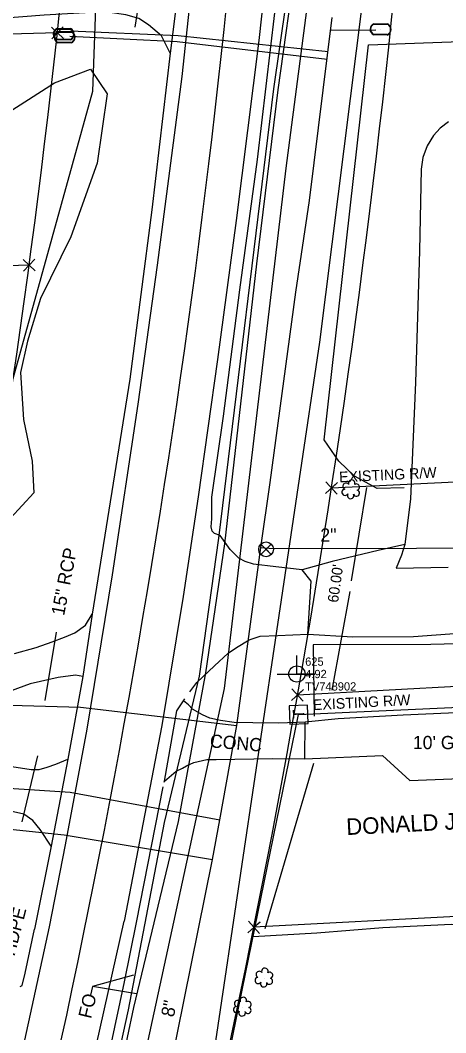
# Model space of a CAD drawing. Extents: x 3040896 to 3051146, y 687568 to 732976.
# Drawn here: x 3050359.9 to 3050488.5, y 691820.6 to 692126.7 of the extents above; entities that cross this region are included whole.
import ezdxf

# ---------------------------------------------------------------- set-up
doc = ezdxf.new("R2010")
doc.units = 0
for name, color, linetype in [('Exist Horizontal Alignment', 7, 'Continuous'), ('Exist Other Culture Fence Line', 7, 'Continuous'), ('Exist Property Corner CELL', 7, 'Continuous'), ('Exist Property Line', 7, 'Continuous'), ('Exist Property Owner Text', 7, 'Continuous'), ('Exist Right of Way Line', 7, 'Continuous'), ('Exist Right of Way Line Text', 7, 'Continuous'), ('Exist Right of Way Width CELL', 7, 'Continuous'), ('Exist Roads Change in Surface', 7, 'Continuous'), ('Exist Roads EOP', 7, 'Continuous'), ('Exist Roads EOP Other', 7, 'Continuous'), ('Exist Roads EOP Other Text', 7, 'Continuous'), ('Exist Roads EOT', 7, 'Continuous'), ('Exist Roads Soil', 7, 'Continuous'), ('Exist Roads Soil Text', 7, 'Continuous'), ('Exist Structure Minor Pipes HDPE 15 Inch', 7, 'Continuous'), ('Exist Structure Minor Pipes HDPE 15 Inch Text', 7, 'Continuous'), ('Exist Structure Minor Pipes RCP 15 Inch', 7, 'Continuous'), ('Exist Structure Minor Pipes RCP 15 Inch Text', 7, 'Continuous'), ('Exist Utilities Power Joint Use Telephone CELL', 7, 'Continuous'), ('Exist Utilities Power Joint Use Telephone Cogo Comment', 7, 'Continuous'), ('Exist Utilities Power Joint Use Telephone Cogo Elevation', 7, 'Continuous'), ('Exist Utilities Power Joint Use Telephone Cogo Number', 7, 'Continuous'), ('Exist Utilities Telephone Pedestal CELL', 7, 'Continuous'), ('Exist Utilities Telephone UG Cable', 7, 'Continuous'), ('Exist Utilities Telephone UG Conduit SUE', 7, 'Continuous'), ('Exist Utilities Telephone UG Conduit SUE Leader', 7, 'Continuous'), ('Exist Utilities Telephone UG Conduit SUE Text', 7, 'Continuous'), ('Exist Utilities Water Meter CELL', 7, 'Continuous'), ('Exist Utilities Water UG Line', 7, 'Continuous'), ('Exist Utilities Water UG Line SUE', 7, 'Continuous'), ('Exist Utilities Water UG Line SUE Text', 7, 'Continuous'), ('Exist Utilities Water UG Line Text', 7, 'Continuous'), ('Exist Utilities Water Valve CELL', 7, 'Continuous'), ('Exist Vegetation Shrub CELL', 7, 'Continuous'), ('Exist Vegetation Woods Line', 7, 'Continuous')]:
    doc.layers.add(name, color=color, linetype=linetype)

# ---------------------------------------------------------------- blocks, each defined once
blk = doc.blocks.new('EXIST UTILITIES POWER JOINT USE TELEPHONE')
at = {"layer": 'Exist Utilities Power Joint Use Telephone CELL'}
blk.add_line((0, 0), (0, 0), dxfattribs=at)
blk.add_lwpolyline([(-0.1188, 0), (0.108, -0.0008), (0, -0.0004), (0, 0.1125)], dxfattribs=at)
blk.add_circle((0, 0.0001), 0.049, dxfattribs=at)
blk = doc.blocks.new('EXIST UTILITIES TELEPHONE PEDESTAL')
at = {"layer": 'Exist Utilities Telephone Pedestal CELL'}
blk.add_line((0, 0), (0, 0), dxfattribs=at)
blk.add_lwpolyline([(-0.0545, -0.0565), (0.0574, -0.0565), (0.0574, 0.0554), (-0.0545, 0.0554), (-0.0545, -0.0565)], dxfattribs=at)
blk.add_text('T', height=0.0684, dxfattribs=at).set_placement((-0.0226, -0.0343))

msp = doc.modelspace()

# ---------------------------------------------------------------- linework, layer by layer
at = {"layer": 'Exist Horizontal Alignment'}
msp.add_arc((3047548.29, 692429.83), 2889.5, 341.451, 2.18494, dxfattribs=at)
at = {"layer": 'Exist Other Culture Fence Line'}
for points in [[(3050475.89, 691985.3), (3050467.8, 691985.07), (3050460.96, 691988.87), (3050456.23, 691993.39), (3050451.71, 691999.78), (3050465.11, 692119.22), (3050537.22, 692121.89)], [(3050662.07, 691940.33), (3050617.04, 691939.96), (3050577.58, 691939.43), (3050544.77, 691939.05), (3050512.26, 691938.6), (3050483.94, 691937.94), (3050448.43, 691937.79), (3050448.69, 691916.24)], [(3050433.93, 691852.05), (3050448.62, 691902.05)], [(3050629.22, 691855.36), (3050569.27, 691855.49), (3050529.37, 691852.46), (3050509.74, 691852.28), (3050490.22, 691853.25), (3050469.44, 691852.29), (3050449.55, 691850.67), (3050430.34, 691849.5)]]:
    msp.add_lwpolyline(points, dxfattribs=at)
at = {"layer": 'Exist Property Corner CELL'}
for p, q in [((3050371.15, 692122.88), (3050371.15, 692122.88)), ((3050362.62, 692052.62), (3050362.62, 692052.62)), ((3050453.97, 691985.23), (3050453.97, 691985.23)), ((3050443.7, 691922.63), (3050443.7, 691922.63)), ((3050430.52, 691852.43), (3050430.52, 691852.43))]:
    msp.add_line(p, q, dxfattribs=at)
for points in [[(3050369.44, 692121.06), (3050372.86, 692124.7), (3050371.15, 692122.88), (3050369.33, 692124.59), (3050372.97, 692121.16)], [(3050360.91, 692050.8), (3050364.34, 692054.43), (3050362.62, 692052.62), (3050360.81, 692054.33), (3050364.44, 692050.9)], [(3050452.3, 691987.09), (3050455.64, 691983.37), (3050453.97, 691985.23), (3050455.83, 691986.9), (3050452.11, 691983.56)], [(3050442.03, 691924.49), (3050445.37, 691920.77), (3050443.7, 691922.63), (3050445.56, 691924.3), (3050441.84, 691920.96)], [(3050428.85, 691854.29), (3050432.19, 691850.57), (3050430.52, 691852.43), (3050432.39, 691854.1), (3050428.66, 691850.76)]]:
    msp.add_lwpolyline(points, dxfattribs=at)
at = {"layer": 'Exist Property Line'}
for p, q in [((3050371.15, 692122.88), (3050169.9, 692116.73)), ((3050362.62, 692052.62), (3050180.02, 692047.41)), ((3050694.72, 691866.37), (3050430.52, 691852.43))]:
    msp.add_line(p, q, dxfattribs=at)
at = {"layer": 'Exist Right of Way Line'}
for p, q in [((3050617.74, 691993.19), (3050453.97, 691985.23)), ((3050699.76, 691936.35), (3050443.7, 691922.63))]:
    msp.add_line(p, q, dxfattribs=at)
for radius in [2939.5, 2839.5]:
    msp.add_arc((3047548.29, 692429.83), radius, 341.451, 2.18494, dxfattribs=at)
at = {"layer": 'Exist Right of Way Width CELL'}
for p, q in [((3050464.54, 691985.4), (3050459.9, 691957.17)), ((3050454.18, 691924.17), (3050459.57, 691953.94))]:
    msp.add_line(p, q, dxfattribs=at)
at = {"layer": 'Exist Roads Change in Surface'}
msp.add_lwpolyline([(3050403.44, 691896.35), (3050403.5, 691896.65), (3050407.28, 691917.86), (3050409.21, 691920.93), (3050409.64, 691921.53)], dxfattribs=at)
at = {"layer": 'Exist Roads EOP'}
for points in [[(3050422.57, 692333.6), (3050421.5, 692308.19), (3050419.78, 692278.79), (3050417.77, 692254.87), (3050415.09, 692217.27), (3050411.91, 692180.22), (3050408.34, 692141.62), (3050405.23, 692116.7), (3050399.7, 692069.33), (3050393.06, 692018.15), (3050381.68, 691947.12), (3050378.88, 691928.21), (3050374.32, 691903.28), (3050369.25, 691876.97), (3050364.29, 691851.91)], [(3050411.16, 691923.61), (3050413.25, 691926.49), (3050418.63, 691931.53), (3050422.8, 691935.28), (3050425.24, 691937.05), (3050429.05, 691939.38), (3050432.39, 691940.46), (3050437.8, 691940.68), (3050446.77, 691941.04), (3050447.83, 691957.07), (3050445.1, 691960.55), (3050437.17, 691961.41), (3050430.38, 691962.2), (3050427.86, 691963.03), (3050425.93, 691964), (3050423.34, 691966.64), (3050420.34, 691970.86), (3050418.63, 691971.54), (3050417.94, 691972.2), (3050417.64, 691973.54), (3050417.83, 691975.96), (3050417.84, 691982.47), (3050421.34, 692007), (3050426.31, 692045.2), (3050431.59, 692084.53), (3050436.86, 692128.88)], [(3050395.1, 691853.84), (3050403.16, 691894.92)], [(3050381.35, 691785.55), (3050380.91, 691786.68), (3050381.07, 691787.7), (3050381.93, 691791.58), (3050383.02, 691798), (3050384.21, 691802.82), (3050387.18, 691816.07), (3050391.42, 691835.95), (3050395.1, 691853.84)], [(3050359.88, 691834.53), (3050360.56, 691834.83), (3050361.47, 691838.61), (3050364.29, 691851.91)]]:
    msp.add_lwpolyline(points, dxfattribs=at)
at = {"layer": 'Exist Roads EOP Other'}
for points in [[(3050489.29, 692095.91), (3050486.8, 692094.08), (3050484.75, 692091.78), (3050482.9, 692088.68), (3050481.59, 692085.13), (3050481.07, 692081.68), (3050480.59, 692056.91), (3050479.32, 692017.13), (3050477.83, 691981.96), (3050476.09, 691968.15), (3050475.11, 691964.91), (3050473.52, 691960.99), (3050489.17, 691961.3)], [(3050403.5, 691896.65), (3050407.07, 691899.66), (3050408.91, 691900.59), (3050410.17, 691901.28), (3050412.42, 691902.24), (3050416.28, 691903.12), (3050419.15, 691903.16), (3050436.14, 691903.43), (3050445.92, 691903.41), (3050445.99, 691914.48), (3050438.03, 691914.13), (3050430.24, 691914.2), (3050424.6, 691914.32), (3050420.39, 691914.94), (3050417.18, 691915.67), (3050414.95, 691916.67), (3050412.02, 691918.38), (3050410.72, 691919.65), (3050409.21, 691920.93)]]:
    msp.add_lwpolyline(points, dxfattribs=at)
at = {"layer": 'Exist Roads EOT'}
for points in [[(3050449.05, 692339.54), (3050448.1, 692317.88), (3050446.24, 692280.17), (3050443.24, 692242.79), (3050441.08, 692209.53), (3050436.36, 692160.26), (3050432.05, 692120.59), (3050425.16, 692066.08), (3050419.53, 692024.14), (3050413.73, 691982.55), (3050409.13, 691952.43), (3050402.69, 691913.44), (3050391.31, 691854.27)], [(3050368.77, 691852.55), (3050373.59, 691877.32), (3050380.16, 691912.36), (3050387.83, 691958.96), (3050395.57, 692010.64), (3050401.4, 692052.65), (3050408.86, 692109.62), (3050413.93, 692156.72), (3050417.61, 692195.38), (3050420.31, 692228.98), (3050423.36, 692268.7), (3050425.33, 692301.17), (3050426.65, 692324.44), (3050427.1, 692337.22)], [(3050207.42, 691306.05), (3050240.34, 691403.48), (3050277.44, 691514.9), (3050307.04, 691609.64), (3050334.92, 691707.98), (3050360.32, 691813.65), (3050368.77, 691852.55)], [(3050231.53, 691308.6), (3050252.77, 691372.44), (3050272.42, 691430.48), (3050297.12, 691504.6), (3050324.52, 691590.87), (3050349.47, 691679.06), (3050370.68, 691762.13), (3050391.31, 691854.27)]]:
    msp.add_lwpolyline(points, dxfattribs=at)
at = {"layer": 'Exist Roads Soil'}
for points in [[(3050405.23, 692116.7), (3050402.58, 692121.95), (3050398.68, 692125.25), (3050395.74, 692127.16), (3050391.79, 692128.35), (3050387.02, 692129.03), (3050379.59, 692128.92), (3050367.12, 692128.16), (3050345.14, 692126.51)], [(3050476.09, 691968.15), (3050468.11, 691966.37), (3050454.14, 691963.03), (3050445.1, 691960.55)], [(3050358.21, 691935.21), (3050364.71, 691937.07), (3050369.58, 691938.71), (3050373.35, 691940.12), (3050376.47, 691941.44), (3050379.68, 691943.77), (3050381.68, 691947.12)], [(3050446.77, 691941.04), (3050460.39, 691940.25), (3050478.76, 691940.4), (3050501.99, 691942.03), (3050522, 691942.16), (3050542.84, 691943.04), (3050560.68, 691944.03), (3050571.59, 691943.78), (3050589.13, 691944.21), (3050607.18, 691944.15), (3050628.01, 691944.1), (3050653.05, 691945.33), (3050663.62, 691945.5)], [(3050378.88, 691928.21), (3050376.63, 691928.71), (3050371.35, 691928), (3050362.9, 691926.01), (3050354.52, 691922.87), (3050345.01, 691918), (3050340.84, 691914.95), (3050337.52, 691911.41), (3050336.2, 691909.41), (3050335.78, 691907.47), (3050336.16, 691906.29), (3050337.02, 691905.44), (3050338.7, 691904.5), (3050342.84, 691903.43), (3050354.74, 691901.47), (3050363.19, 691900.1), (3050365.7, 691900.12), (3050368.06, 691900.84), (3050370.66, 691901.72), (3050374.32, 691903.28)], [(3050575.99, 691921.11), (3050537.83, 691919.3), (3050500.73, 691917.72), (3050475.66, 691916.6), (3050455.94, 691915.5), (3050445.99, 691914.48)], [(3050445.92, 691903.41), (3050469.41, 691904.39), (3050477.64, 691896.81), (3050500.5, 691897.77), (3050508.34, 691906.14), (3050538.6, 691907.71), (3050576.64, 691909.11)], [(3050369.25, 691876.97), (3050365.99, 691881.96), (3050363.69, 691884.72), (3050361.05, 691886.6), (3050356.96, 691887.58)]]:
    msp.add_lwpolyline(points, dxfattribs=at)
at = {"layer": 'Exist Structure Minor Pipes HDPE 15 Inch'}
msp.add_lwpolyline([(3050397.35, 692142.62), (3050394.54, 692124.61)], dxfattribs=at)
at = {"layer": 'Exist Structure Minor Pipes RCP 15 Inch'}
for points in [[(3050370.8, 691941.66), (3050367.4, 691921)], [(3050365.19, 691904.28), (3050360.44, 691884.3)]]:
    msp.add_lwpolyline(points, dxfattribs=at)
at = {"layer": 'Exist Utilities Telephone UG Cable'}
for points in [[(3050413.62, 691781.42), (3050411.67, 691787.91), (3050393.18, 691793.16), (3050421.6, 691924.67), (3050440.31, 692081.94), (3050450.77, 692162.15), (3050462.5, 692282.64), (3050475.19, 692282.32), (3050482.17, 692286.76)], [(3050413.62, 691781.42), (3050450.45, 692029.34), (3050472.57, 692205.55), (3050478.99, 692280.93), (3050482.17, 692286.76)], [(3050260.31, 691564.78), (3050289.07, 691666.99), (3050266.25, 691669.84), (3050263.01, 691676.7), (3050381.82, 692105.25), (3050388.17, 692281.77)], [(3050413.62, 691781.42), (3050417.59, 691787.62), (3050444.04, 691916.73), (3050444.04, 691916.73), (3050646.99, 691926.06)]]:
    msp.add_lwpolyline(points, dxfattribs=at)
at = {"layer": 'Exist Utilities Telephone UG Conduit SUE'}
for points in [[(3050204.31, 691198.02), (3050217.33, 691238.61), (3050246.99, 691329.68), (3050255.16, 691354.24), (3050257.11, 691359.81), (3050285.66, 691445.56), (3050311.85, 691526.82), (3050319.54, 691550.7), (3050333.71, 691593.52), (3050346.78, 691641.84), (3050376.07, 691748.7), (3050384.66, 691782.86), (3050394.28, 691828.2), (3050407.75, 691884.37), (3050416.04, 691929.41), (3050421.75, 691968.35), (3050431.44, 692052.97), (3050437.86, 692105.62), (3050443.35, 692145.22), (3050446.97, 692183.73), (3050449.41, 692219.29), (3050453.06, 692261.01)], [(3050282.17, 691445.38), (3050309.77, 691524.06), (3050318.46, 691550.99), (3050331, 691593.08), (3050345.78, 691642), (3050374.75, 691747.94), (3050383.05, 691783.78), (3050392.62, 691827.48), (3050403.52, 691884.08), (3050414.14, 691928.34), (3050419.9, 691970.04), (3050436.56, 692105.97), (3050442.19, 692145.22), (3050445.05, 692183.04), (3050448.26, 692218.8), (3050451.11, 692260.46)]]:
    msp.add_lwpolyline(points, dxfattribs=at)
at = {"layer": 'Exist Utilities Telephone UG Conduit SUE Leader'}
for points in [[(3050394.18, 691837.92), (3050381.78, 691834.54)], [(3050395.03, 691832.35), (3050381.78, 691834.54), (3050381.15, 691831.93)]]:
    msp.add_lwpolyline(points, dxfattribs=at)
at = {"layer": 'Exist Utilities Water Meter CELL'}
for p, q in [((3050373.09, 692122.43), (3050373.09, 692122.43)), ((3050468.8, 692123.9), (3050468.8, 692123.9)), ((3050373.34, 692121.54), (3050373.34, 692121.54))]:
    msp.add_line(p, q, dxfattribs=at)
for points in [[(3050466.78, 692125.63), (3050470.86, 692125.57)], [(3050466.78, 692125.49), (3050470.86, 692125.44)], [(3050371.05, 692124.13), (3050375.13, 692124.13)], [(3050371.05, 692124), (3050375.13, 692124)], [(3050371.31, 692123.24), (3050375.38, 692123.24)], [(3050371.31, 692123.1), (3050375.38, 692123.1)], [(3050470.81, 692122.31), (3050466.71, 692122.37)], [(3050470.81, 692122.17), (3050466.71, 692122.23)], [(3050375.13, 692120.87), (3050371.03, 692120.87)], [(3050375.13, 692120.73), (3050371.03, 692120.73)], [(3050375.38, 692119.98), (3050371.28, 692119.98)], [(3050375.38, 692119.84), (3050371.28, 692119.84)]]:
    msp.add_lwpolyline(points, dxfattribs=at)
for centre, radius, start, end in [((3050467.49, 692123.91), 1.86, 112.4141, 245.2155), ((3050467.5, 692123.91), 1.73, 114.537, 243.0185), ((3050470.09, 692123.88), 1.86, 292.8844, 65.5445), ((3050470.1, 692123.88), 1.73, 294.3633, 64.1089), ((3050371.78, 692122.43), 1.86, 113.178, 245.9794), ((3050371.79, 692122.43), 1.73, 115.3009, 243.7824), ((3050372.04, 692121.53), 1.86, 113.178, 245.9794), ((3050372.05, 692121.53), 1.73, 115.3009, 243.7824), ((3050374.38, 692122.44), 1.86, 293.6483, 66.3084), ((3050374.39, 692122.43), 1.73, 295.1272, 64.8728), ((3050374.64, 692121.54), 1.86, 293.6483, 66.3084), ((3050374.65, 692121.54), 1.73, 295.1272, 64.8728)]:
    msp.add_arc(centre, radius, start, end, dxfattribs=at)
at = {"layer": 'Exist Utilities Water UG Line'}
msp.add_lwpolyline([(3050436.3, 691967), (3050652.65, 691967.47)], dxfattribs=at)
at = {"layer": 'Exist Utilities Water UG Line SUE'}
for points in [[(3050432.66, 691967.23), (3050435.43, 691986.86), (3050443.19, 692044.43), (3050447.3, 692072.18), (3050454.22, 692127.47)], [(3050374.88, 692121.81), (3050407.38, 692120.22), (3050452.64, 692114.88)], [(3050375.12, 692123.42), (3050407.66, 692122.08), (3050452.93, 692117.21)], [(3050453.74, 692123.63), (3050467.39, 692123.74)], [(3050418.04, 691872.97), (3050420.28, 691884.94), (3050425.38, 691913.44), (3050432.66, 691967.23), (3050436.3, 691967)], [(3050328.83, 691920.41), (3050378.11, 691918.99), (3050425.38, 691913.44)], [(3050327.01, 691896.43), (3050375, 691893.33), (3050420.28, 691884.94)], [(3050334.73, 691884.38), (3050373.2, 691880.39), (3050418.04, 691872.97)], [(3050400.21, 691785.13), (3050401, 691788.58), (3050418.04, 691872.97)]]:
    msp.add_lwpolyline(points, dxfattribs=at)
at = {"layer": 'Exist Utilities Water Valve CELL'}
msp.add_lwpolyline([(3050435.78, 691968.28), (3050432.63, 691965.13), (3050434.21, 691966.71), (3050435.78, 691965.13), (3050432.63, 691968.28)], dxfattribs=at)
msp.add_circle((3050434.21, 691966.71), 2.23, dxfattribs=at)
at = {"layer": 'Exist Vegetation Shrub CELL'}
for p, q in [((3050459.86, 691984.66), (3050459.86, 691984.66)), ((3050433.61, 691837.05), (3050433.61, 691837.05)), ((3050427.09, 691828.25), (3050427.09, 691828.25))]:
    msp.add_line(p, q, dxfattribs=at)
for centre, radius, start, end in [((3050460.08, 691986.7), 0.99, 334.8391, 200.4717), ((3050458.06, 691983.96), 0.955, 95.1099, 327.9534), ((3050458.37, 691985.79), 0.968, 35.8908, 245.4216), ((3050461.49, 691983.73), 0.937, 204.9913, 73.4601), ((3050461.53, 691985.53), 0.929, 284.4567, 126.0861), ((3050459.73, 691982.98), 0.984, 151.2797, 21.387), ((3050433.84, 691839.09), 0.99, 334.8391, 200.4717), ((3050431.81, 691836.35), 0.955, 95.1099, 327.9534), ((3050432.13, 691838.18), 0.968, 35.8908, 245.4216), ((3050435.25, 691836.12), 0.937, 204.9913, 73.4601), ((3050435.29, 691837.92), 0.929, 284.4567, 126.0861), ((3050433.49, 691835.37), 0.984, 151.2797, 21.387), ((3050427.32, 691830.29), 0.99, 334.8391, 200.4717), ((3050425.29, 691827.55), 0.955, 95.1099, 327.9534), ((3050425.61, 691829.38), 0.968, 35.8908, 245.4216), ((3050428.73, 691827.32), 0.937, 204.9913, 73.4601), ((3050428.76, 691829.12), 0.929, 284.4567, 126.0861), ((3050426.96, 691826.57), 0.984, 151.2797, 21.387)]:
    msp.add_arc(centre, radius, start, end, dxfattribs=at)
at = {"layer": 'Exist Vegetation Woods Line'}
msp.add_lwpolyline([(3050357.43, 692099.47), (3050370.27, 692107.75), (3050381.2, 692111.86), (3050386.15, 692104.42), (3050383.17, 692083.42), (3050375.18, 692061.17), (3050366.07, 692042.57), (3050362.08, 692029.65), (3050359.98, 692020.17), (3050360.96, 692005.92), (3050363.56, 691993.4), (3050364.08, 691983.79), (3050356.96, 691976.08)], dxfattribs=at)

# ---------------------------------------------------------------- block references
at = {"layer": 'Exist Utilities Power Joint Use Telephone CELL', "xscale": 50, "yscale": 50}
msp.add_blockref('EXIST UTILITIES POWER JOINT USE TELEPHONE', (3050443.52, 691929.01), dxfattribs=at)
at = {"layer": 'Exist Utilities Telephone Pedestal CELL', "xscale": 49.999999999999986, "yscale": 49.99999999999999, "rotation": 92.23947593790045}
msp.add_blockref('EXIST UTILITIES TELEPHONE PEDESTAL', (3050444.02, 691916.64), dxfattribs=at)

# ---------------------------------------------------------------- texts
at = {"layer": 'Exist Property Owner Text'}
msp.add_text('DONALD J. POSKITT TRUSTEES ', height=5, rotation=3.0011, dxfattribs=at).set_placement((3050458.55, 691880.3))
at = {"layer": 'Exist Right of Way Line Text'}
for rotation, p in [(2.7822, (3050456.35, 691986.95)), (3.0686, (3050448.45, 691918.07))]:
    msp.add_text('EXISTING R/W', height=3.2, rotation=rotation, dxfattribs=at).set_placement(p)
at = {"layer": 'Exist Right of Way Width CELL'}
msp.add_text("60.00'", height=3.2, rotation=82.029, dxfattribs=at).set_placement((3050455.93, 691950.45))
at = {"layer": 'Exist Roads EOP Other Text'}
msp.add_text('CONC', height=4, rotation=355.1544, dxfattribs=at).set_placement((3050417.1, 691906.85))
at = {"layer": 'Exist Roads Soil Text'}
msp.add_text("10' GR DR", height=4, dxfattribs=at).set_placement((3050478.54, 691906.29))
at = {"layer": 'Exist Structure Minor Pipes HDPE 15 Inch Text'}
msp.add_text('15" HDPE', height=4, rotation=75.743, dxfattribs=at).set_placement((3050355.88, 691834.46))
at = {"layer": 'Exist Structure Minor Pipes RCP 15 Inch Text'}
msp.add_text('15" RCP', height=4, rotation=79.0023, dxfattribs=at).set_placement((3050373.17, 691946.46))
at = {"layer": 'Exist Utilities Power Joint Use Telephone Cogo Comment'}
msp.add_text('TV748902', height=2.5, dxfattribs=at).set_placement((3050446.02, 691924.01))
at = {"layer": 'Exist Utilities Power Joint Use Telephone Cogo Elevation'}
msp.add_text('4.92', height=2.5, dxfattribs=at).set_placement((3050446.02, 691927.76))
at = {"layer": 'Exist Utilities Power Joint Use Telephone Cogo Number'}
msp.add_text('625', height=2.5, dxfattribs=at).set_placement((3050446.02, 691931.51))
at = {"layer": 'Exist Utilities Telephone UG Conduit SUE Text'}
msp.add_text('FO', height=4, rotation=76.5176, dxfattribs=at).set_placement((3050381.31, 691824.61))
at = {"layer": 'Exist Utilities Water UG Line SUE Text'}
msp.add_text('8"', height=4, rotation=78.5836, dxfattribs=at).set_placement((3050406.33, 691825.09))
at = {"layer": 'Exist Utilities Water UG Line Text'}
msp.add_text('2"', height=4, rotation=0.1233, dxfattribs=at).set_placement((3050450.6, 691969.03))

doc.saveas('drawing.dxf')
